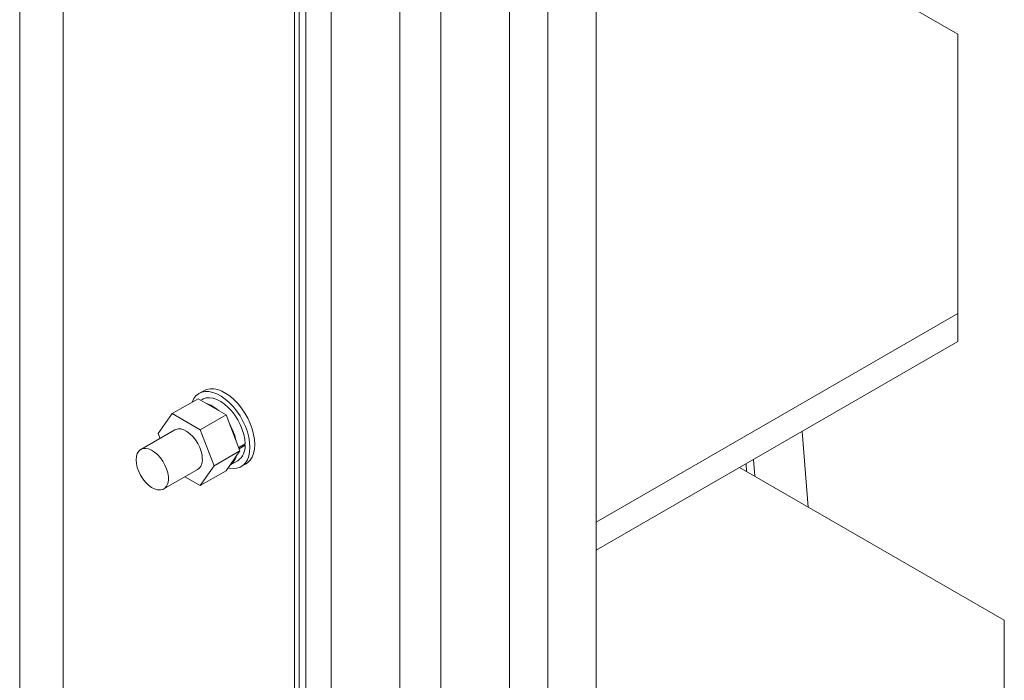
# Model space of a CAD drawing. Header units: millimetres. Extents: x 525 to 29324, y 175 to 20618.
# Tile 546 of 588: x 27274 to 27705, y 14371 to 14660. Entities that reach past the tile are written whole.
import ezdxf

# ---------------------------------------------------------------- set-up
doc = ezdxf.new("R2010")
doc.units = ezdxf.units.MM
doc.linetypes.add('SLD-Continua', pattern=[0])

msp = doc.modelspace()

# ---------------------------------------------------------------- linework, layer by layer
at = {"color": 7, "linetype": 'SLD-Continua', "lineweight": 18, "ltscale": 35}
for p, q in [((27505.16, 15042.72), (27505.16, 14097.97)), ((27505.16, 15042.72), (27505.16, 14097.97)), ((27505.16, 15042.72), (27505.16, 14097.97)), ((27526.38, 14989.63), (27526.38, 14088.01)), ((27526.38, 14989.63), (27526.38, 14088.01)), ((27526.38, 14989.63), (27526.38, 14088.01)), ((27526.38, 14989.63), (27526.38, 14088.01)), ((27526.38, 14989.63), (27526.38, 14088.01)), ((27440.26, 14113.22), (27440.26, 14971.72)), ((27410.26, 14963.74), (27410.26, 14113.22)), ((27458.34, 14943.97), (27458.34, 14085.47)), ((27488.34, 14085.47), (27488.34, 14943.97)), ((27399.1, 14144.45), (27399.1, 14916.17)), ((27399.1, 14144.45), (27399.1, 14916.17)), ((27399.1, 14144.45), (27399.1, 14916.17)), ((27399.1, 14144.45), (27399.1, 14916.17)), ((27399.1, 14144.45), (27399.1, 14916.17)), ((27399.1, 14144.45), (27399.1, 14916.17)), ((27399.1, 14144.45), (27399.1, 14916.17)), ((27399.1, 14144.45), (27399.1, 14916.17)), ((27399.1, 14144.45), (27399.1, 14916.17)), ((27394.26, 14913.38), (27394.26, 14148.91)), ((27394.26, 14913.38), (27394.26, 14148.91)), ((27394.26, 14913.38), (27394.26, 14148.91)), ((27394.26, 14913.38), (27394.26, 14148.91)), ((27394.26, 14913.38), (27394.26, 14148.91)), ((27394.26, 14913.38), (27394.26, 14148.91)), ((27394.26, 14913.38), (27394.26, 14148.91)), ((27394.26, 14913.38), (27394.26, 14148.91)), ((27394.26, 14913.38), (27394.26, 14148.91)), ((27396.31, 14146.05), (27396.31, 14914.57)), ((27396.31, 14146.05), (27396.31, 14914.57)), ((27396.31, 14146.05), (27396.31, 14914.57)), ((27396.31, 14146.05), (27396.31, 14914.57)), ((27396.31, 14146.05), (27396.31, 14914.57)), ((27396.31, 14146.05), (27396.31, 14914.57)), ((27396.31, 14146.05), (27396.31, 14914.57)), ((27396.31, 14146.05), (27396.31, 14914.57)), ((27396.31, 14146.05), (27396.31, 14914.57)), ((27292.84, 14205.74), (27292.84, 14828.72)), ((27292.84, 14205.74), (27292.84, 14828.72)), ((27292.84, 14205.74), (27292.84, 14828.72)), ((27292.84, 14205.74), (27292.84, 14828.72)), ((27292.84, 14205.74), (27292.84, 14828.72)), ((27292.84, 14205.74), (27292.84, 14828.72)), ((27292.84, 14205.74), (27292.84, 14828.72)), ((27292.84, 14205.74), (27292.84, 14828.72)), ((27292.84, 14205.74), (27292.84, 14828.72)), ((27273.86, 14216.7), (27273.86, 14817.77)), ((27273.86, 14216.7), (27273.86, 14817.77)), ((27273.86, 14216.7), (27273.86, 14817.77)), ((27273.86, 14216.7), (27273.86, 14817.77)), ((27273.86, 14216.7), (27273.86, 14817.77)), ((27273.86, 14216.7), (27273.86, 14817.77)), ((27273.86, 14216.7), (27273.86, 14817.77)), ((27273.86, 14216.7), (27273.86, 14817.77)), ((27273.86, 14216.7), (27273.86, 14817.77)), ((27684.71, 14653.9), (27564.5, 14723.28)), ((27684.71, 14653.9), (27564.5, 14723.28)), ((27684.71, 14653.9), (27564.5, 14723.28)), ((27684.71, 14653.9), (27564.5, 14723.28)), ((27684.71, 14653.9), (27564.5, 14723.28)), ((27684.71, 14531.47), (27684.71, 14653.9)), ((27684.71, 14531.47), (27684.71, 14653.9)), ((27684.71, 14531.47), (27684.71, 14653.9)), ((27684.71, 14531.47), (27684.71, 14653.9)), ((27684.71, 14531.47), (27684.71, 14653.9)), ((27526.38, 14440.08), (27684.71, 14531.47)), ((27526.38, 14440.08), (27684.71, 14531.47)), ((27526.38, 14440.08), (27684.71, 14531.47)), ((27526.38, 14440.08), (27684.71, 14531.47)), ((27526.38, 14440.08), (27684.71, 14531.47)), ((27684.71, 14519.22), (27684.71, 14531.47)), ((27684.71, 14519.22), (27684.71, 14531.47)), ((27684.71, 14519.22), (27684.71, 14531.47)), ((27684.71, 14519.22), (27684.71, 14531.47)), ((27684.71, 14519.22), (27684.71, 14531.47)), ((27526.38, 14427.83), (27684.71, 14519.22)), ((27526.38, 14427.83), (27684.71, 14519.22)), ((27526.38, 14427.83), (27684.71, 14519.22)), ((27526.38, 14427.83), (27684.71, 14519.22)), ((27526.38, 14427.83), (27684.71, 14519.22)), ((27354.49, 14497.7), (27352.37, 14496.47)), ((27354.49, 14497.7), (27352.37, 14496.47)), ((27354.49, 14497.7), (27352.37, 14496.47)), ((27351.96, 14494.19), (27340.65, 14487.66)), ((27351.96, 14494.19), (27340.65, 14487.66)), ((27351.96, 14494.19), (27340.65, 14487.66)), ((27351.96, 14494.19), (27364.21, 14487.12)), ((27351.96, 14494.19), (27364.21, 14487.12)), ((27351.96, 14494.19), (27364.21, 14487.12)), ((27353.87, 14493.87), (27353.19, 14493.48)), ((27353.87, 14493.87), (27353.19, 14493.48)), ((27353.87, 14493.87), (27353.19, 14493.48)), ((27334.52, 14478.95), (27340.65, 14487.66)), ((27334.52, 14478.95), (27340.65, 14487.66)), ((27334.52, 14478.95), (27340.65, 14487.66)), ((27340.65, 14487.66), (27352.89, 14480.59)), ((27340.65, 14487.66), (27352.89, 14480.59)), ((27340.65, 14487.66), (27352.89, 14480.59)), ((27364.21, 14487.12), (27352.89, 14480.59)), ((27364.21, 14487.12), (27352.89, 14480.59)), ((27364.21, 14487.12), (27352.89, 14480.59)), ((27364.21, 14487.12), (27370.33, 14471.34)), ((27364.21, 14487.12), (27370.33, 14471.34)), ((27364.21, 14487.12), (27370.33, 14471.34)), ((27341.77, 14480.54), (27326.92, 14471.97)), ((27341.77, 14480.54), (27326.92, 14471.97)), ((27341.77, 14480.54), (27326.92, 14471.97)), ((27352.89, 14480.59), (27359.02, 14464.81)), ((27352.89, 14480.59), (27359.02, 14464.81)), ((27352.89, 14480.59), (27359.02, 14464.81)), ((27616.52, 14479.86), (27619.14, 14446.75)), ((27616.52, 14479.86), (27619.14, 14446.75)), ((27616.52, 14479.86), (27619.14, 14446.75)), ((27335.34, 14476.83), (27334.52, 14478.95)), ((27335.34, 14476.83), (27334.52, 14478.95)), ((27335.34, 14476.83), (27334.52, 14478.95)), ((27370.33, 14471.34), (27359.02, 14464.81)), ((27370.33, 14471.34), (27359.02, 14464.81)), ((27370.33, 14471.34), (27359.02, 14464.81)), ((27370.33, 14471.34), (27364.21, 14462.63)), ((27370.33, 14471.34), (27364.21, 14462.63)), ((27370.33, 14471.34), (27364.21, 14462.63)), ((27372.58, 14474.45), (27369.76, 14472.83)), ((27372.58, 14474.45), (27369.76, 14472.83)), ((27372.58, 14474.45), (27369.76, 14472.83)), ((27372.58, 14473.8), (27369.96, 14472.29)), ((27372.58, 14473.8), (27369.96, 14472.29)), ((27372.58, 14473.8), (27369.96, 14472.29)), ((27372.58, 14473.8), (27372.01, 14474.13)), ((27372.58, 14473.8), (27372.01, 14474.13)), ((27372.58, 14473.8), (27372.01, 14474.13)), ((27365.89, 14465.02), (27369.37, 14467.03)), ((27365.89, 14465.02), (27369.37, 14467.03)), ((27365.89, 14465.02), (27369.37, 14467.03)), ((27595.22, 14467.57), (27595.8, 14460.22)), ((27595.22, 14467.57), (27595.8, 14460.22)), ((27595.22, 14467.57), (27595.8, 14460.22)), ((27595.22, 14467.57), (27595.8, 14460.22)), ((27595.22, 14467.57), (27595.8, 14460.22)), ((27595.22, 14467.57), (27595.8, 14460.22)), ((27595.22, 14467.57), (27595.8, 14460.22)), ((27595.22, 14467.57), (27595.8, 14460.22)), ((27336.92, 14454.65), (27351.77, 14463.22)), ((27336.92, 14454.65), (27351.77, 14463.22)), ((27336.92, 14454.65), (27351.77, 14463.22)), ((27359.02, 14464.81), (27352.89, 14456.1)), ((27359.02, 14464.81), (27352.89, 14456.1)), ((27359.02, 14464.81), (27352.89, 14456.1)), ((27364.21, 14462.63), (27352.89, 14456.1)), ((27364.21, 14462.63), (27352.89, 14456.1)), ((27364.21, 14462.63), (27352.89, 14456.1)), ((27370.87, 14464.43), (27372.99, 14465.65)), ((27370.87, 14464.43), (27372.99, 14465.65)), ((27370.87, 14464.43), (27372.99, 14465.65)), ((27705.05, 14397.17), (27589.15, 14464.06)), ((27705.05, 14397.17), (27589.15, 14464.06)), ((27705.05, 14397.17), (27589.15, 14464.06)), ((27705.05, 14397.17), (27589.15, 14464.06)), ((27705.05, 14397.17), (27589.15, 14464.06)), ((27591.95, 14465.68), (27592.21, 14462.29)), ((27591.95, 14465.68), (27592.21, 14462.29)), ((27591.95, 14465.68), (27592.21, 14462.29)), ((27591.95, 14465.68), (27592.21, 14462.29)), ((27591.95, 14465.68), (27592.21, 14462.29)), ((27352.89, 14456.1), (27346.16, 14459.98)), ((27352.89, 14456.1), (27346.16, 14459.98)), ((27352.89, 14456.1), (27346.16, 14459.98)), ((27526.38, 14440.08), (27526.38, 14440.08)), ((27526.38, 14427.83), (27526.38, 14440.08)), ((27526.38, 14440.08), (27526.38, 14440.08)), ((27526.38, 14427.83), (27526.38, 14440.08)), ((27526.38, 14440.08), (27526.38, 14440.08)), ((27526.38, 14427.83), (27526.38, 14440.08)), ((27526.38, 14440.08), (27526.38, 14440.08)), ((27526.38, 14427.83), (27526.38, 14440.08)), ((27526.38, 14440.08), (27526.38, 14440.08)), ((27526.38, 14427.83), (27526.38, 14440.08)), ((27526.38, 14427.83), (27526.38, 14427.83)), ((27526.38, 14427.83), (27526.38, 14427.83)), ((27526.38, 14427.83), (27526.38, 14427.83)), ((27526.38, 14427.83), (27526.38, 14427.83)), ((27526.38, 14427.83), (27526.38, 14427.83)), ((27705.05, 14274.74), (27705.05, 14397.17)), ((27705.05, 14274.74), (27705.05, 14397.17)), ((27705.05, 14274.74), (27705.05, 14397.17)), ((27705.05, 14274.74), (27705.05, 14397.17)), ((27705.05, 14274.74), (27705.05, 14397.17))]:
    msp.add_line(p, q, dxfattribs=at)
at = {"color": 7, "linetype": 'SLD-Continua', "lineweight": 18, "ltscale": 35, "flags": 128}
for points in [[(27349.31, 14492.66), (27349.33, 14492.71), (27350.07, 14494.21), (27351.04, 14495.44), (27352.21, 14496.38), (27353.57, 14497), (27355.08, 14497.31), (27356.72, 14497.29), (27358.45, 14496.94), (27360.25, 14496.26), (27362.08, 14495.28), (27363.89, 14494.02), (27365.66, 14492.49), (27367.35, 14490.72), (27368.93, 14488.75), (27370.37, 14486.63), (27371.64, 14484.38), (27372.71, 14482.05), (27373.57, 14479.7), (27374.19, 14477.36), (27374.57, 14475.08), (27374.7, 14472.9)], [(27349.31, 14492.66), (27349.33, 14492.71), (27350.07, 14494.21), (27351.04, 14495.44), (27352.21, 14496.38), (27353.57, 14497), (27355.08, 14497.31), (27356.72, 14497.29), (27358.45, 14496.94), (27360.25, 14496.26), (27362.08, 14495.28), (27363.89, 14494.02), (27365.66, 14492.49), (27367.35, 14490.72), (27368.93, 14488.75), (27370.37, 14486.63), (27371.64, 14484.38), (27372.71, 14482.05), (27373.57, 14479.7), (27374.19, 14477.36), (27374.57, 14475.08), (27374.7, 14472.9)], [(27349.31, 14492.66), (27349.33, 14492.71), (27350.07, 14494.21), (27351.04, 14495.44), (27352.21, 14496.38), (27353.57, 14497), (27355.08, 14497.31), (27356.72, 14497.29), (27358.45, 14496.94), (27360.25, 14496.26), (27362.08, 14495.28), (27363.89, 14494.02), (27365.66, 14492.49), (27367.35, 14490.72), (27368.93, 14488.75), (27370.37, 14486.63), (27371.64, 14484.38), (27372.71, 14482.05), (27373.57, 14479.7), (27374.19, 14477.36), (27374.57, 14475.08), (27374.7, 14472.9)], [(27354.49, 14497.7), (27355.69, 14498.23), (27357.2, 14498.53), (27358.84, 14498.51), (27360.58, 14498.16), (27362.37, 14497.49), (27364.2, 14496.51), (27366.01, 14495.24), (27367.78, 14493.71), (27369.48, 14491.94), (27371.06, 14489.98), (27372.49, 14487.85), (27373.76, 14485.6), (27374.83, 14483.28), (27375.69, 14480.92), (27376.32, 14478.58), (27376.69, 14476.3), (27376.82, 14474.12)], [(27354.49, 14497.7), (27355.69, 14498.23), (27357.2, 14498.53), (27358.84, 14498.51), (27360.58, 14498.16), (27362.37, 14497.49), (27364.2, 14496.51), (27366.01, 14495.24), (27367.78, 14493.71), (27369.48, 14491.94), (27371.06, 14489.98), (27372.49, 14487.85), (27373.76, 14485.6), (27374.83, 14483.28), (27375.69, 14480.92), (27376.32, 14478.58), (27376.69, 14476.3), (27376.82, 14474.12)], [(27354.49, 14497.7), (27355.69, 14498.23), (27357.2, 14498.53), (27358.84, 14498.51), (27360.58, 14498.16), (27362.37, 14497.49), (27364.2, 14496.51), (27366.01, 14495.24), (27367.78, 14493.71), (27369.48, 14491.94), (27371.06, 14489.98), (27372.49, 14487.85), (27373.76, 14485.6), (27374.83, 14483.28), (27375.69, 14480.92), (27376.32, 14478.58), (27376.69, 14476.3), (27376.82, 14474.12)], [(27353.87, 14493.87), (27354.27, 14494.08), (27355.59, 14494.5), (27357.04, 14494.59), (27358.6, 14494.36), (27360.23, 14493.81), (27361.89, 14492.94), (27363.55, 14491.8), (27365.16, 14490.38), (27366.69, 14488.74), (27368.1, 14486.91), (27369.37, 14484.93), (27370.45, 14482.85), (27371.33, 14480.71), (27371.99, 14478.56), (27372.41, 14476.46), (27372.58, 14474.45)], [(27353.87, 14493.87), (27354.27, 14494.08), (27355.59, 14494.5), (27357.04, 14494.59), (27358.6, 14494.36), (27360.23, 14493.81), (27361.89, 14492.94), (27363.55, 14491.8), (27365.16, 14490.38), (27366.69, 14488.74), (27368.1, 14486.91), (27369.37, 14484.93), (27370.45, 14482.85), (27371.33, 14480.71), (27371.99, 14478.56), (27372.41, 14476.46), (27372.58, 14474.45)], [(27353.87, 14493.87), (27354.27, 14494.08), (27355.59, 14494.5), (27357.04, 14494.59), (27358.6, 14494.36), (27360.23, 14493.81), (27361.89, 14492.94), (27363.55, 14491.8), (27365.16, 14490.38), (27366.69, 14488.74), (27368.1, 14486.91), (27369.37, 14484.93), (27370.45, 14482.85), (27371.33, 14480.71), (27371.99, 14478.56), (27372.41, 14476.46), (27372.58, 14474.45)], [(27341.77, 14480.54), (27342.14, 14480.72), (27343.23, 14480.99), (27344.46, 14480.93), (27345.76, 14480.54), (27347.11, 14479.84), (27348.44, 14478.85), (27349.71, 14477.61), (27350.87, 14476.16), (27351.89, 14474.56), (27352.72, 14472.86), (27353.33, 14471.13), (27353.71, 14469.42), (27353.84, 14467.8)], [(27341.77, 14480.54), (27342.14, 14480.72), (27343.23, 14480.99), (27344.46, 14480.93), (27345.76, 14480.54), (27347.11, 14479.84), (27348.44, 14478.85), (27349.71, 14477.61), (27350.87, 14476.16), (27351.89, 14474.56), (27352.72, 14472.86), (27353.33, 14471.13), (27353.71, 14469.42), (27353.84, 14467.8)], [(27341.77, 14480.54), (27342.14, 14480.72), (27343.23, 14480.99), (27344.46, 14480.93), (27345.76, 14480.54), (27347.11, 14479.84), (27348.44, 14478.85), (27349.71, 14477.61), (27350.87, 14476.16), (27351.89, 14474.56), (27352.72, 14472.86), (27353.33, 14471.13), (27353.71, 14469.42), (27353.84, 14467.8)], [(27324.85, 14467.39), (27324.98, 14465.77), (27325.36, 14464.06), (27325.97, 14462.33), (27326.8, 14460.63), (27327.82, 14459.02), (27328.98, 14457.58), (27330.25, 14456.34), (27331.58, 14455.35), (27332.93, 14454.65), (27334.23, 14454.26), (27335.46, 14454.2), (27336.55, 14454.47), (27337.48, 14455.05), (27338.21, 14455.94), (27338.71, 14457.09), (27338.96, 14458.47), (27338.96, 14460.02), (27338.71, 14461.69), (27338.21, 14463.42), (27337.48, 14465.15), (27336.55, 14466.81), (27335.46, 14468.34), (27334.23, 14469.69), (27332.93, 14470.81), (27331.58, 14471.66), (27330.25, 14472.21), (27328.98, 14472.43), (27327.82, 14472.33), (27326.8, 14471.9), (27325.97, 14471.16), (27325.36, 14470.13), (27324.98, 14468.86), (27324.85, 14467.39)], [(27324.85, 14467.39), (27324.98, 14465.77), (27325.36, 14464.06), (27325.97, 14462.33), (27326.8, 14460.63), (27327.82, 14459.02), (27328.98, 14457.58), (27330.25, 14456.34), (27331.58, 14455.35), (27332.93, 14454.65), (27334.23, 14454.26), (27335.46, 14454.2), (27336.55, 14454.47), (27337.48, 14455.05), (27338.21, 14455.94), (27338.71, 14457.09), (27338.96, 14458.47), (27338.96, 14460.02), (27338.71, 14461.69), (27338.21, 14463.42), (27337.48, 14465.15), (27336.55, 14466.81), (27335.46, 14468.34), (27334.23, 14469.69), (27332.93, 14470.81), (27331.58, 14471.66), (27330.25, 14472.21), (27328.98, 14472.43), (27327.82, 14472.33), (27326.8, 14471.9), (27325.97, 14471.16), (27325.36, 14470.13), (27324.98, 14468.86), (27324.85, 14467.39)], [(27324.85, 14467.39), (27324.98, 14465.77), (27325.36, 14464.06), (27325.97, 14462.33), (27326.8, 14460.63), (27327.82, 14459.02), (27328.98, 14457.58), (27330.25, 14456.34), (27331.58, 14455.35), (27332.93, 14454.65), (27334.23, 14454.26), (27335.46, 14454.2), (27336.55, 14454.47), (27337.48, 14455.05), (27338.21, 14455.94), (27338.71, 14457.09), (27338.96, 14458.47), (27338.96, 14460.02), (27338.71, 14461.69), (27338.21, 14463.42), (27337.48, 14465.15), (27336.55, 14466.81), (27335.46, 14468.34), (27334.23, 14469.69), (27332.93, 14470.81), (27331.58, 14471.66), (27330.25, 14472.21), (27328.98, 14472.43), (27327.82, 14472.33), (27326.8, 14471.9), (27325.97, 14471.16), (27325.36, 14470.13), (27324.98, 14468.86), (27324.85, 14467.39)], [(27374.7, 14472.9), (27374.57, 14470.87), (27374.19, 14469.03), (27373.57, 14467.41), (27372.71, 14466.04), (27371.64, 14464.96), (27370.37, 14464.17), (27368.93, 14463.7), (27367.35, 14463.56), (27365.66, 14463.75), (27365.09, 14463.88)], [(27374.7, 14472.9), (27374.57, 14470.87), (27374.19, 14469.03), (27373.57, 14467.41), (27372.71, 14466.04), (27371.64, 14464.96), (27370.37, 14464.17), (27368.93, 14463.7), (27367.35, 14463.56), (27365.66, 14463.75), (27365.09, 14463.88)], [(27374.7, 14472.9), (27374.57, 14470.87), (27374.19, 14469.03), (27373.57, 14467.41), (27372.71, 14466.04), (27371.64, 14464.96), (27370.37, 14464.17), (27368.93, 14463.7), (27367.35, 14463.56), (27365.66, 14463.75), (27365.09, 14463.88)], [(27376.82, 14474.12), (27376.69, 14472.09), (27376.32, 14470.25), (27375.69, 14468.63), (27374.83, 14467.27), (27373.76, 14466.18), (27372.99, 14465.65)], [(27376.82, 14474.12), (27376.69, 14472.09), (27376.32, 14470.25), (27375.69, 14468.63), (27374.83, 14467.27), (27373.76, 14466.18), (27372.99, 14465.65)], [(27376.82, 14474.12), (27376.69, 14472.09), (27376.32, 14470.25), (27375.69, 14468.63), (27374.83, 14467.27), (27373.76, 14466.18), (27372.99, 14465.65)]]:
    msp.add_lwpolyline(points, dxfattribs=at)
at = {"color": 7, "linetype": 'SLD-Continua', "lineweight": 18, "ltscale": 1225}
for centre, radius, start, end in [((27350.93, 14478.26), 14.67, 47.455, 72.5626), ((27350.93, 14478.26), 14.67, 47.455, 72.5626), ((27350.93, 14478.26), 14.67, 47.455, 72.5626), ((27344.65, 14470.46), 24.56, 12.2623, 30.1475), ((27344.65, 14470.46), 24.56, 12.2623, 30.1475), ((27344.65, 14470.46), 24.56, 12.2623, 30.1475), ((27365.02, 14473.23), 7.58, 305.0033, 4.3095), ((27365.02, 14473.23), 7.58, 305.0033, 4.3095), ((27365.02, 14473.23), 7.58, 305.0033, 4.3095), ((27349.05, 14467.21), 4.82, 304.2441, 7.0634), ((27349.05, 14467.21), 4.82, 304.2441, 7.0634), ((27349.05, 14467.21), 4.82, 304.2441, 7.0634), ((27362.34, 14470.45), 6.49, 302.562, 346.605), ((27362.34, 14470.45), 6.49, 302.562, 346.605), ((27362.34, 14470.45), 6.49, 302.562, 346.605)]:
    msp.add_arc(centre, radius, start, end, dxfattribs=at)

doc.saveas('drawing.dxf')
